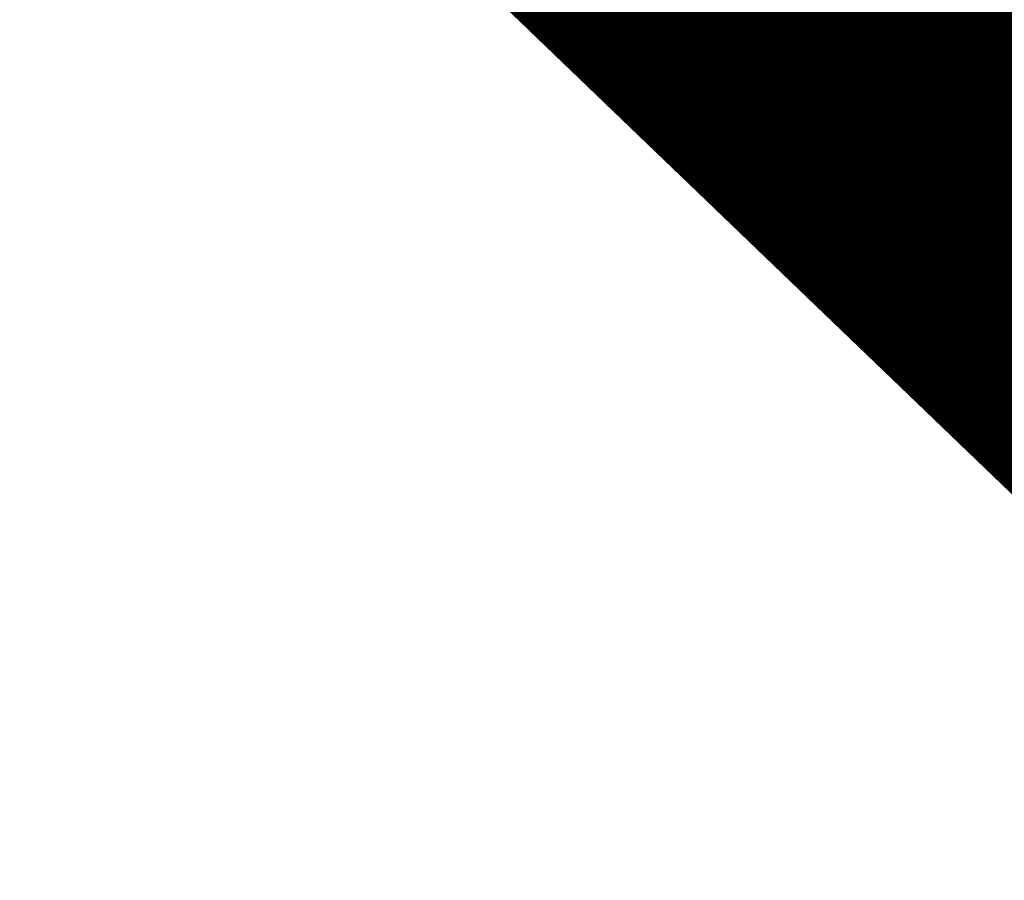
# Model space of a CAD drawing. Extents: x 0 to 362422, y 0 to 4201735.
# Tile 527 of 656: x 360302.781 to 360303.457, y 4200444.851 to 4200445.442. Entities that reach past the tile are written whole.
import ezdxf
from ezdxf import colors
from ezdxf.entities.mleader import LeaderData, LeaderLine
from ezdxf.math import Vec2, Vec3

# ---------------------------------------------------------------- set-up
doc = ezdxf.new("R2010")
doc.units = 0
doc.header["$LTSCALE"] = 0.5
doc.header["$MEASUREMENT"] = 0
doc.linetypes.add('GOST2.303 6', pattern=[12, 8, -1.5, 1, -1.5])
doc.layers.add('.', color=7, linetype='Continuous', lineweight=15)
doc.layers.add('Водопровод 10', color=7, linetype='Continuous')

# ---------------------------------------------------------------- blocks, each defined once
blk = doc.blocks.new('_ArchTick')
at = {"color": 0, "linetype": 'ByBlock', "const_width": 0.15}
blk.add_lwpolyline([(-0.5, -0.5), (0.5, 0.5)], dxfattribs=at)

msp = doc.modelspace()

# ---------------------------------------------------------------- hatches: boundary and pattern name
at = {"layer": '.', "ltscale": 0.149071}
h = msp.add_hatch(color=256, dxfattribs=at)
h.dxf.hatch_style = 1
h.set_gradient(color1=(255, 255, 255), tint=1)
h.paths.add_polyline_path([(359890.24077, 4200063.47594), (362234.44502, 4200063.47594), (362234.34905, 4201313.89169), (359890.24077, 4201328.89108)], flags=17)
h.paths.add_polyline_path([(359890.24077, 4200063.47594), (362234.44502, 4200063.47594), (362234.44502, 4201313.89108), (359890.24077, 4201328.89108)], flags=17)

# ---------------------------------------------------------------- linework, layer by layer
at = {"color": 1, "linetype": 'GOST2.303 6', "lineweight": 30, "const_width": 1.03461}
msp.add_lwpolyline([(360055.86878, 4200786.66632), (360747.94227, 4201168.04582), (361159.31154, 4200611.47285), (360505.94932, 4200251.4259), (360231.6784, 4200514.7524)], close=True, dxfattribs=at)

# ---------------------------------------------------------------- next in the draw order: leaders
at = {"layer": 'Водопровод 10', "color": 0, "lineweight": 0}
ml = msp.add_multileader_mtext('Standard', dxfattribs=at)
ml.set_content('\\pxqc,t2;{\\fTimes New Roman|b0|i0|c204|p18;\\W0.9;\\C1;%%C250 L=\\fTimes New Roman|b0|i0|c0|p18;50\\fTimes New Roman|b0|i0|c204|p18;.0}')
ml.set_leader_properties()
ml.set_arrow_properties(name='ARCHTICK')
ml.build(insert=Vec2(0, 0))
ml.multileader.update_dxf_attribs({"text_left_attachment_type": 6, "text_right_attachment_type": 6, "dogleg_length": 0.63947, "arrow_head_size": 0.3654})
ctx = ml.context
ctx.base_point, ctx.char_height, ctx.arrow_head_size, ctx.landing_gap_size, ctx.plane_origin, ctx.plane_x_axis, ctx.plane_y_axis = Vec3(360278.57245, 4200444.80302, -542), 6, 0.3654, 0, Vec3(360312.76268, 4200420.11677, -542), Vec3(0.997932, 0.064277), Vec3(-0.064277, 0.997932)
ctx.left_attachment, ctx.right_attachment, ctx.text_align_type = 6, 6, 1
notes = []
notes.append((ctx, [(0, (1, 1, 0), (360302.04029, 4200446.31457, -542), (-0.997932, -0.064277), 0.63947, [(0, [(360312.54553, 4200463.79734, -542)], 0, [])])]))
ctx.mtext.insert, ctx.mtext.text_direction, ctx.mtext.rotation, ctx.mtext.width, ctx.mtext.alignment, ctx.mtext.flow_direction = Vec3(360289.5245, 4200452.72336, -542), Vec3(0.997932, 0.064277), 0.064321, 12.6700378, 2, 5
ctx.mtext.has_bg_fill, ctx.mtext.bg_color, ctx.mtext.bg_scale_factor, ctx.mtext.bg_transparency, ctx.mtext.use_window_bg_color = 1, -1023409921, 1.2, 0, 0
for ctx, leaders in notes:
    for number, flags, end, landing, length, lines in leaders:
        leader = LeaderData()
        leader.index, (leader.has_last_leader_line, leader.has_dogleg_vector, leader.attachment_direction) = number, flags
        leader.last_leader_point, leader.dogleg_vector, leader.dogleg_length = Vec3(end), Vec3(landing), length
        for number, points, colour, breaks in lines:
            line = LeaderLine()
            line.index, line.vertices, line.color, line.breaks = number, Vec3.list(points), colors.encode_raw_color(colour), breaks
            leader.lines.append(line)
        ctx.leaders.append(leader)

doc.saveas('drawing.dxf')
